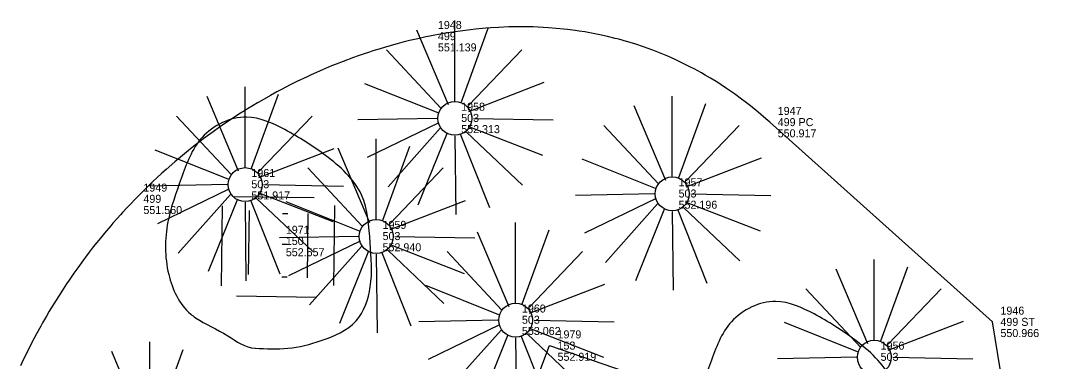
# Model space of a CAD drawing. Extents: x 5447 to 709667, y 4528 to 375505.
# Drawn here: x 707773.86 to 707806, y 374354.56 to 374365.21 of the extents above; entities that cross this region are included whole.
import ezdxf

# ---------------------------------------------------------------- set-up
doc = ezdxf.new("R2010")
doc.units = 0
for name, color, linetype in [('SV_MISC_MISC_TOPO', 7, 'Continuous'), ('SV_NODES_ACTIVE_POINT', 7, 'Continuous'), ('SV_NODES_DESCRIPTION', 7, 'Continuous'), ('SV_NODES_ELEVATION', 7, 'Continuous'), ('SV_NODES_PT_NUMBER', 7, 'Continuous'), ('SV_ROCK_MISC_ROCK', 7, 'Continuous'), ('SV_TREE_TREEVEG', 7, 'Continuous')]:
    doc.layers.add(name, color=color, linetype=linetype)

msp = doc.modelspace()

# ---------------------------------------------------------------- linework, layer by layer
at = {"layer": 'SV_MISC_MISC_TOPO'}
msp.add_lwpolyline([(707785.14, 374341.078), (707790.385, 374355.057), (707793.713, 374353.92), (707788.532, 374339.938), (707785.14, 374341.078)], dxfattribs=at)
at = {"layer": 'SV_NODES_ACTIVE_POINT'}
for p, q in [((707786.649, 374364.719), (707786.649, 374364.719)), ((707797.262, 374362.035), (707797.262, 374362.035)), ((707777.451, 374359.64), (707777.451, 374359.64)), ((707804.218, 374355.798), (707804.218, 374355.798)), ((707790.385, 374355.057), (707790.385, 374355.057))]:
    msp.add_line(p, q, dxfattribs=at)
at = {"layer": 'SV_ROCK_MISC_ROCK'}
for p, q in [((707780.982, 374357.277), (707781.011, 374359.277)), ((707782.822, 374357.177), (707782.847, 374359.177))]:
    msp.add_line(p, q, dxfattribs=at)
for points in [[(707780.538, 374359.712), (707783.036, 374359.68)], [(707780.138, 374356.921), (707780.17, 374359.422)], [(707783.653, 374356.937), (707783.685, 374359.435)], [(707782.047, 374359.186), (707782.208, 374359.186)], [(707782.034, 374358.225), (707782.198, 374358.222)], [(707782.022, 374357.205), (707782.186, 374357.202)], [(707780.611, 374356.606), (707783.112, 374356.572)]]:
    msp.add_lwpolyline(points, dxfattribs=at)
for points in [[(707781.193, 374354.978), (707782.211, 374354.972), (707783.256, 374355.214), (707784.343, 374355.829), (707784.787, 374356.887), (707784.781, 374358.266), (707784.516, 374359.762), (707783.392, 374360.991), (707782.116, 374361.8), (707780.919, 374362.191), (707779.537, 374361.558), (707778.882, 374360.276), (707778.466, 374358.918), (707778.491, 374357.28), (707779.181, 374356.04), (707779.329, 374355.929), (707780.334, 374355.366), (707781.19, 374354.978), (707781.206, 374354.978)], [(707797.724, 374349.222), (707798.742, 374349.216), (707799.787, 374349.458), (707800.874, 374350.073), (707801.318, 374351.131), (707801.312, 374352.51), (707801.047, 374354.006), (707799.923, 374355.235), (707798.647, 374356.044), (707797.45, 374356.435), (707796.068, 374355.802), (707795.413, 374354.52), (707794.997, 374353.162), (707795.022, 374351.524), (707795.712, 374350.284), (707795.86, 374350.173), (707796.865, 374349.61), (707797.721, 374349.222), (707797.737, 374349.222)]]:
    msp.add_spline(points, degree=3, dxfattribs=at)
at = {"layer": 'SV_TREE_TREEVEG'}
for p, q in [((707787.43, 374362.683), (707787.43, 374365.205)), ((707786.23, 374364.916), (707787.215, 374362.585)), ((707788.463, 374364.963), (707787.622, 374362.657)), ((707785.291, 374364.292), (707786.998, 374362.465)), ((707787.864, 374362.563), (707789.521, 374364.292)), ((707786.904, 374362.32), (707784.62, 374363.234)), ((707787.864, 374362.371), (707790.217, 374363.281)), ((707780.877, 374360.613), (707780.877, 374363.135)), ((707781.91, 374362.893), (707781.069, 374360.587)), ((707779.677, 374362.846), (707780.662, 374360.515)), ((707794.219, 374360.323), (707794.219, 374362.845)), ((707795.252, 374362.603), (707794.411, 374360.297)), ((707793.019, 374362.556), (707794.004, 374360.225)), ((707778.738, 374362.222), (707780.445, 374360.395)), ((707781.311, 374360.493), (707782.968, 374362.222)), ((707786.878, 374362.153), (707784.403, 374362.106)), ((707786.926, 374362.009), (707784.693, 374360.928)), ((707788.006, 374362.153), (707790.504, 374362.106)), ((707792.08, 374361.932), (707793.787, 374360.105)), ((707794.653, 374360.203), (707796.31, 374361.932)), ((707786.973, 374361.842), (707785.341, 374360.015)), ((707787.19, 374361.697), (707786.277, 374359.438)), ((707787.43, 374361.602), (707787.455, 374359.149)), ((707787.596, 374361.672), (707788.51, 374359.366)), ((707787.789, 374361.722), (707789.543, 374360.062)), ((707787.886, 374361.889), (707790.17, 374361.001)), ((707784.974, 374358.994), (707784.974, 374361.516)), ((707780.351, 374360.25), (707778.067, 374361.164)), ((707781.311, 374360.301), (707783.664, 374361.211)), ((707783.774, 374361.227), (707784.759, 374358.896)), ((707786.007, 374361.274), (707785.166, 374358.968)), ((707793.693, 374359.96), (707791.409, 374360.874)), ((707794.653, 374360.011), (707797.006, 374360.921)), ((707782.835, 374360.603), (707784.542, 374358.776)), ((707785.408, 374358.874), (707787.065, 374360.603)), ((707780.325, 374360.083), (707777.85, 374360.036)), ((707781.453, 374360.083), (707783.951, 374360.036)), ((707780.373, 374359.939), (707778.14, 374358.858)), ((707780.42, 374359.772), (707778.788, 374357.945)), ((707781.333, 374359.819), (707783.617, 374358.931)), ((707793.667, 374359.793), (707791.192, 374359.746)), ((707794.795, 374359.793), (707797.293, 374359.746)), ((707780.637, 374359.627), (707779.724, 374357.368)), ((707780.877, 374359.532), (707780.902, 374357.079)), ((707781.043, 374359.602), (707781.957, 374357.296)), ((707781.236, 374359.652), (707782.99, 374357.992)), ((707784.448, 374358.631), (707782.164, 374359.545)), ((707785.408, 374358.682), (707787.761, 374359.592)), ((707793.715, 374359.649), (707791.482, 374358.568)), ((707793.762, 374359.482), (707792.13, 374357.655)), ((707794.578, 374359.362), (707796.332, 374357.702)), ((707794.675, 374359.529), (707796.959, 374358.641)), ((707793.979, 374359.337), (707793.066, 374357.078)), ((707794.219, 374359.242), (707794.244, 374356.789)), ((707794.385, 374359.312), (707795.299, 374357.006)), ((707789.327, 374356.381), (707789.327, 374358.903)), ((707784.422, 374358.464), (707781.947, 374358.417)), ((707785.55, 374358.464), (707788.048, 374358.417)), ((707788.127, 374358.614), (707789.112, 374356.283)), ((707790.36, 374358.661), (707789.519, 374356.355)), ((707784.47, 374358.32), (707782.237, 374357.239)), ((707784.517, 374358.153), (707782.885, 374356.326)), ((707785.43, 374358.2), (707787.714, 374357.312)), ((707784.734, 374358.008), (707783.821, 374355.749)), ((707784.974, 374357.913), (707784.999, 374355.46)), ((707785.14, 374357.983), (707786.054, 374355.677)), ((707785.333, 374358.033), (707787.087, 374356.373)), ((707787.188, 374357.99), (707788.895, 374356.163)), ((707789.761, 374356.261), (707791.418, 374357.99)), ((707800.529, 374355.223), (707800.529, 374357.745)), ((707799.329, 374357.456), (707800.314, 374355.125)), ((707801.562, 374357.503), (707800.721, 374355.197)), ((707788.801, 374356.018), (707786.517, 374356.932)), ((707789.761, 374356.069), (707792.114, 374356.979)), ((707798.39, 374356.832), (707800.097, 374355.005)), ((707800.963, 374355.103), (707802.62, 374356.832)), ((707788.775, 374355.851), (707786.3, 374355.804)), ((707789.903, 374355.851), (707792.401, 374355.804)), ((707800.963, 374354.911), (707803.316, 374355.821)), ((707788.823, 374355.707), (707786.59, 374354.626)), ((707788.87, 374355.54), (707787.238, 374353.713)), ((707789.783, 374355.587), (707792.067, 374354.699)), ((707800.003, 374354.86), (707797.719, 374355.774)), ((707789.087, 374355.395), (707788.174, 374353.136)), ((707789.327, 374355.3), (707789.352, 374352.847)), ((707789.493, 374355.37), (707790.407, 374353.064)), ((707789.686, 374355.42), (707791.44, 374353.76)), ((707776.702, 374354.882), (707777.687, 374352.551)), ((707777.902, 374352.649), (707777.902, 374355.171)), ((707778.935, 374354.929), (707778.094, 374352.623)), ((707799.977, 374354.693), (707797.502, 374354.646)), ((707801.105, 374354.693), (707803.603, 374354.646))]:
    msp.add_line(p, q, dxfattribs=at)
for points in [[(707804.218, 374355.798), (707797.262, 374362.035), (707797.142, 374362.141), (707796.9, 374362.347), (707796.657, 374362.545), (707796.493, 374362.672), (707796.384, 374362.754), (707796.164, 374362.914), (707795.915, 374363.086), (707795.748, 374363.197), (707795.637, 374363.268), (707795.413, 374363.406), (707795.244, 374363.506), (707795.131, 374363.57), (707794.904, 374363.694), (707794.79, 374363.754), (707794.561, 374363.869), (707794.332, 374363.978), (707794.178, 374364.048), (707794.076, 374364.092), (707793.87, 374364.179), (707793.608, 374364.281), (707793.434, 374364.345), (707793.317, 374364.386), (707793.083, 374364.464), (707792.906, 374364.519), (707792.789, 374364.554), (707792.553, 374364.62), (707792.435, 374364.65), (707792.198, 374364.708), (707791.961, 374364.76), (707791.803, 374364.792), (707791.697, 374364.812), (707791.485, 374364.849), (707791.307, 374364.877), (707791.187, 374364.895), (707790.948, 374364.925), (707790.829, 374364.939), (707790.589, 374364.963), (707790.35, 374364.981), (707790.19, 374364.991), (707789.871, 374365.005), (707789.751, 374365.008), (707789.511, 374365.011), (707789.271, 374365.009), (707789.111, 374365.005), (707788.792, 374364.992), (707788.553, 374364.978), (707788.393, 374364.966), (707788.075, 374364.936), (707787.915, 374364.919), (707787.598, 374364.879), (707787.281, 374364.832), (707787.07, 374364.797), (707786.649, 374364.719), (707786.522, 374364.693), (707786.352, 374364.657), (707786.268, 374364.638), (707786.014, 374364.579), (707785.846, 374364.537), (707785.622, 374364.479), (707785.51, 374364.448), (707785.259, 374364.377), (707785.092, 374364.327), (707784.871, 374364.258), (707784.76, 374364.223), (707784.595, 374364.168), (707784.376, 374364.092), (707784.266, 374364.053), (707783.939, 374363.931), (707783.723, 374363.847), (707783.579, 374363.789), (707783.387, 374363.709), (707783.292, 374363.668), (707783.132, 374363.598), (707782.919, 374363.503), (707782.813, 374363.454), (707782.497, 374363.303), (707782.288, 374363.198), (707782.011, 374363.055), (707781.873, 374362.982), (707781.668, 374362.869), (707781.396, 374362.715), (707781.261, 374362.636), (707781.127, 374362.556), (707780.949, 374362.447), (707780.861, 374362.392), (707780.684, 374362.28), (707780.451, 374362.128), (707780.335, 374362.05), (707780.077, 374361.873), (707779.885, 374361.736), (707779.632, 374361.551), (707779.506, 374361.456), (707779.227, 374361.24), (707779.043, 374361.093), (707778.8, 374360.892), (707778.68, 374360.791), (707778.413, 374360.558), (707778.281, 374360.44), (707778.106, 374360.28), (707778.02, 374360.199), (707777.892, 374360.077), (707777.722, 374359.912), (707777.638, 374359.829), (707777.451, 374359.64), (707777.293, 374359.476), (707777.189, 374359.366), (707777.052, 374359.217), (707776.983, 374359.142), (707776.882, 374359.029), (707776.748, 374358.877), (707776.682, 374358.801), (707776.486, 374358.569), (707776.357, 374358.413), (707776.188, 374358.202), (707776.105, 374358.096), (707776.012, 374357.976), (707775.889, 374357.814), (707775.829, 374357.733), (707775.65, 374357.487), (707775.532, 374357.322), (707775.379, 374357.099), (707775.303, 374356.987), (707775.191, 374356.818), (707775.045, 374356.591), (707774.973, 374356.476), (707774.762, 374356.13), (707774.671, 374355.974), (707774.552, 374355.766), (707774.493, 374355.661), (707774.363, 374355.424), (707774.221, 374355.155), (707774.039, 374354.793), (707773.951, 374354.611), (707773.865, 374354.428)], [(707805.998, 374344.906), (707804.218, 374355.798)]]:
    msp.add_lwpolyline(points, dxfattribs=at)
for centre in [(707787.43, 374362.153), (707780.877, 374360.083), (707794.219, 374359.793), (707784.974, 374358.464), (707789.327, 374355.851), (707800.529, 374354.693)]:
    msp.add_circle(centre, 0.53, dxfattribs=at)

# ---------------------------------------------------------------- texts
at = {"layer": 'SV_NODES_DESCRIPTION'}
for s, p in [('499', (707786.899, 374364.594)), ('503', (707787.626, 374362.041)), ('499 PC', (707797.512, 374361.91)), ('503', (707781.073, 374359.971)), ('499', (707777.701, 374359.515)), ('503', (707794.415, 374359.681)), ('150', (707782.149, 374358.198)), ('503', (707785.17, 374358.352)), ('503', (707789.523, 374355.739)), ('499 ST', (707804.468, 374355.673)), ('153', (707790.635, 374354.932)), ('503', (707800.725, 374354.581))]:
    msp.add_text(s, height=0.25, dxfattribs=at).set_placement(p)
at = {"layer": 'SV_NODES_ELEVATION'}
for s, p in [('551.139', (707786.899, 374364.244)), ('552.313', (707787.626, 374361.691)), ('550.917', (707797.512, 374361.56)), ('551.917', (707781.073, 374359.621)), ('551.560', (707777.701, 374359.165)), ('552.196', (707794.415, 374359.331)), ('552.557', (707782.149, 374357.848)), ('552.940', (707785.17, 374358.002)), ('553.062', (707789.523, 374355.389)), ('550.966', (707804.468, 374355.323)), ('552.919', (707790.635, 374354.582))]:
    msp.add_text(s, height=0.25, dxfattribs=at).set_placement(p)
at = {"layer": 'SV_NODES_PT_NUMBER'}
for s, p in [('1948', (707786.899, 374364.944)), ('1958', (707787.626, 374362.391)), ('1947', (707797.512, 374362.26)), ('1961', (707781.073, 374360.321)), ('1949', (707777.701, 374359.865)), ('1957', (707794.415, 374360.031)), ('1971', (707782.149, 374358.548)), ('1959', (707785.17, 374358.702)), ('1960', (707789.523, 374356.089)), ('1946', (707804.468, 374356.023)), ('1979', (707790.635, 374355.282)), ('1956', (707800.725, 374354.931))]:
    msp.add_text(s, height=0.25, dxfattribs=at).set_placement(p)

doc.saveas('drawing.dxf')
